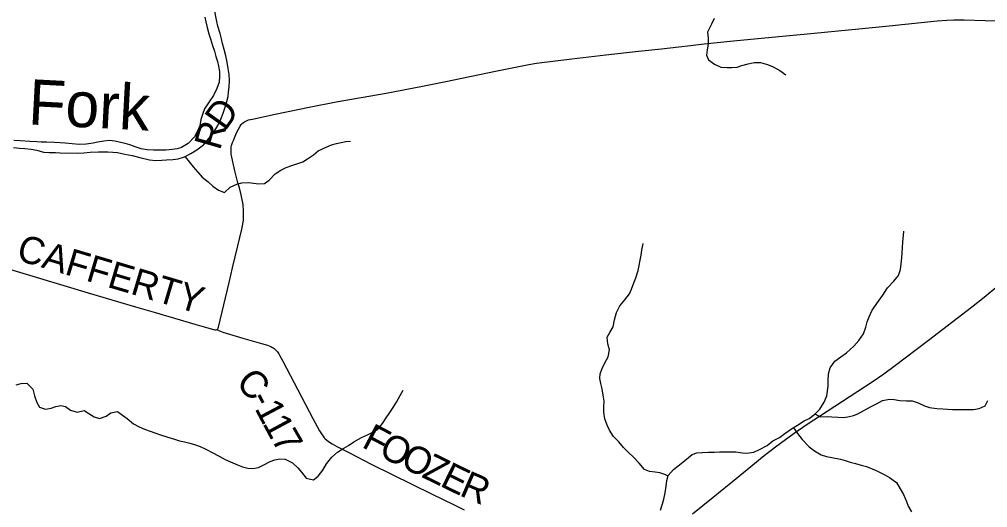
# Model space of a CAD drawing. Extents: x 1451455 to 1749751, y 218250 to 574981.
# Drawn here: x 1547561 to 1558249, y 419441 to 424832 of the extents above; entities that cross this region are included whole.
import ezdxf

# ---------------------------------------------------------------- set-up
doc = ezdxf.new("R2010")
doc.units = 0
for name, color, linetype in [('GM_X_County_Road', 7, 'Continuous'), ('GM_X_County_Road_Text', 7, 'Continuous'), ('GM_X_Major_River', 7, 'Continuous'), ('GM_X_Major_River_Text', 7, 'Continuous'), ('GM_X_Minor_River', 7, 'Continuous')]:
    doc.layers.add(name, color=color, linetype=linetype)

msp = doc.modelspace()

# ---------------------------------------------------------------- linework, layer by layer
at = {"layer": 'GM_X_County_Road'}
for points in [[(1549742, 421408), (1549743, 421408), (1549751, 421416), (1549755, 421424), (1549758, 421433), (1549876, 421927), (1549915, 422090), (1549974, 422332), (1550017, 422514), (1550028, 422572), (1550034, 422617), (1550036, 422642), (1550036, 422669), (1550036, 422698), (1550035, 422721), (1550030, 422780), (1550026, 422807), (1550021, 422838), (1550008, 422895), (1549989, 422971), (1549974, 423028), (1549941, 423158), (1549900, 423345), (1549897, 423369), (1549897, 423392), (1549898, 423407), (1549900, 423423), (1549904, 423441), (1549915, 423473), (1549923, 423495), (1549934, 423525), (1549958, 423579), (1549980, 423620), (1549999, 423651), (1550011, 423670), (1550022, 423681), (1550034, 423692), (1550047, 423702), (1550067, 423713), (1550091, 423721), (1550136, 423731), (1550383, 423784), (1550759, 423862), (1551058, 423921), (1551610, 424019), (1552010, 424094), (1552268, 424145), (1552817, 424259), (1553183, 424334), (1553268, 424348), (1553659, 424396), (1554036, 424441), (1554395, 424481), (1554649, 424508), (1554839, 424528), (1554969, 424543), (1555122, 424560), (1555445, 424594), (1556023, 424651), (1556219, 424670), (1556826, 424729), (1557162, 424762), (1557694, 424816), (1557799, 424824), (1557878, 424826), (1557990, 424825), (1558223, 424820), (1558515, 424812)], [(1547325, 422110), (1548322, 421813), (1548844, 421659), (1549048, 421599), (1549499, 421468), (1549600, 421439), (1549719, 421403), (1549727, 421403), (1549735, 421404), (1549742, 421408)], [(1554992, 419371), (1555220, 419555), (1555474, 419762), (1555636, 419896), (1555783, 420016), (1555907, 420113), (1556017, 420195), (1556114, 420263), (1556257, 420361), (1556477, 420505), (1556818, 420726), (1556974, 420830), (1557104, 420919), (1557218, 421002), (1557597, 421289), (1558073, 421656), (1558212, 421765), (1558363, 421891)], [(1549742, 421408), (1549769, 421393), (1549788, 421386), (1549805, 421380), (1550027, 421313), (1550232, 421255), (1550301, 421234), (1550320, 421228), (1550336, 421221), (1550348, 421214), (1550362, 421206), (1550373, 421197), (1550388, 421185), (1550402, 421170), (1550410, 421160), (1550424, 421140), (1550434, 421124), (1550468, 421060), (1550802, 420427), (1550874, 420291), (1550903, 420244), (1550913, 420229), (1550925, 420213), (1550938, 420200), (1550952, 420188), (1550974, 420170), (1551013, 420146), (1551064, 420117), (1551204, 420045), (1551446, 419920), (1551899, 419696), (1552112, 419593), (1552362, 419471), (1552471, 419418)]]:
    msp.add_lwpolyline(points, dxfattribs=at)
at = {"layer": 'GM_X_Major_River'}
for points in [[(1547497, 423416), (1547563, 423411), (1547621, 423406), (1547691, 423398), (1547753, 423389), (1547827, 423366), (1547889, 423363), (1547959, 423363), (1548012, 423358), (1548204, 423355), (1548274, 423358), (1548343, 423364), (1548433, 423369), (1548483, 423370), (1548536, 423371), (1548594, 423366), (1548644, 423363), (1548724, 423345), (1548806, 423328), (1548892, 423308), (1548996, 423282), (1549066, 423275), (1549134, 423278), (1549184, 423281), (1549253, 423286), (1549315, 423293), (1549384, 423315), (1549455, 423350), (1549520, 423393), (1549593, 423448), (1549654, 423515), (1549700, 423574), (1549751, 423659), (1549783, 423729), (1549810, 423796), (1549832, 423864), (1549851, 423926), (1549864, 423979), (1549871, 424031), (1549876, 424085), (1549879, 424157), (1549877, 424222), (1549866, 424288), (1549855, 424360), (1549840, 424428), (1549822, 424501), (1549803, 424565), (1549792, 424618), (1549777, 424676), (1549752, 424757), (1549741, 424807), (1549712, 424960)], [(1549607, 424855), (1549619, 424803), (1549635, 424741), (1549654, 424674), (1549669, 424616), (1549692, 424545), (1549715, 424481), (1549730, 424421), (1549749, 424366), (1549760, 424314), (1549769, 424256), (1549770, 424201), (1549765, 424137), (1549741, 424068), (1549704, 423992), (1549656, 423921), (1549606, 423846), (1549585, 423792), (1549564, 423727), (1549553, 423657), (1549525, 423589), (1549494, 423534), (1549425, 423461), (1549351, 423418), (1549301, 423401), (1549251, 423396), (1549178, 423387), (1549118, 423388), (1549042, 423388), (1548970, 423393), (1548906, 423404), (1548838, 423423), (1548780, 423445), (1548728, 423461), (1548676, 423474), (1548614, 423488), (1548556, 423493), (1548492, 423488), (1548427, 423477), (1548377, 423466), (1548298, 423453), (1548222, 423451), (1548066, 423466), (1548010, 423469)], [(1548010, 423469), (1547947, 423472), (1547859, 423477), (1547803, 423476), (1547753, 423481), (1547677, 423485), (1547568, 423491), (1547500, 423494)]]:
    msp.add_lwpolyline(points, dxfattribs=at)
at = {"layer": 'GM_X_Minor_River'}
for points in [[(1555231, 424843), (1555202, 424779), (1555156, 424692), (1555163, 424626), (1555166, 424558), (1555152, 424494), (1555145, 424438), (1555169, 424386), (1555234, 424336), (1555306, 424305), (1555374, 424300), (1555424, 424301), (1555484, 424306), (1555537, 424321), (1555607, 424342), (1555672, 424357), (1555742, 424356), (1555820, 424332), (1555883, 424307), (1555957, 424266), (1556022, 424221)], [(1549388, 423317), (1549425, 423272), (1549478, 423205), (1549531, 423146), (1549580, 423089), (1549645, 423037), (1549697, 422991), (1549760, 422945), (1549826, 422922), (1549889, 422979), (1549962, 423014), (1550018, 423027), (1550095, 423030), (1550145, 423025), (1550203, 423018), (1550265, 423019), (1550318, 423058), (1550385, 423125), (1550446, 423166), (1550505, 423197), (1550567, 423218), (1550634, 423241), (1550689, 423260), (1550743, 423293), (1550806, 423338), (1550861, 423381), (1550946, 423422), (1551007, 423445), (1551061, 423462), (1551112, 423473), (1551166, 423482), (1551216, 423489)], [(1556919, 421493), (1556940, 421549), (1556976, 421620), (1557044, 421719), (1557091, 421788), (1557145, 421867), (1557214, 421940), (1557266, 422005), (1557287, 422071), (1557296, 422133), (1557301, 422199), (1557306, 422253), (1557311, 422311), (1557315, 422377), (1557320, 422445), (1557323, 422495)], [(1554722, 419788), (1554686, 419806), (1554630, 419825), (1554580, 419832), (1554516, 419839), (1554462, 419864), (1554403, 419934), (1554337, 420001), (1554285, 420050), (1554228, 420107), (1554177, 420168), (1554118, 420227), (1554075, 420298), (1554048, 420352), (1554025, 420423), (1554013, 420495), (1554012, 420549), (1554015, 420615), (1554006, 420684), (1553993, 420754), (1553978, 420812), (1553969, 420868), (1553974, 420920), (1553995, 420976), (1554020, 421034), (1554062, 421107), (1554077, 421185), (1554055, 421251), (1554050, 421322), (1554079, 421375), (1554116, 421437), (1554130, 421514), (1554151, 421594), (1554189, 421668), (1554244, 421735), (1554295, 421800), (1554318, 421852), (1554344, 421923), (1554365, 421979), (1554390, 422058), (1554403, 422114), (1554414, 422172), (1554424, 422230), (1554433, 422284), (1554446, 422356)], [(1554637, 419413), (1554662, 419484), (1554675, 419536), (1554690, 419604), (1554702, 419678), (1554709, 419742), (1554724, 419796), (1554783, 419861), (1554848, 419912), (1554907, 419961), (1554987, 420029), (1555041, 420046), (1555100, 420051), (1555168, 420054), (1555234, 420053), (1555288, 420056), (1555349, 420057), (1555403, 420058), (1555469, 420057), (1555543, 420045), (1555593, 420041), (1555667, 420053), (1555732, 420082), (1555815, 420129), (1555880, 420178), (1555951, 420214), (1556012, 420261), (1556083, 420310), (1556152, 420353), (1556225, 420398), (1556280, 420427), (1556341, 420474), (1556396, 420527), (1556446, 420606), (1556473, 420676), (1556489, 420782), (1556488, 420842), (1556494, 420920), (1556511, 420983), (1556564, 421057), (1556629, 421106), (1556690, 421150), (1556774, 421225), (1556829, 421288), (1556879, 421361), (1556904, 421435), (1556919, 421493)], [(1547525, 420796), (1547580, 420813), (1547644, 420814), (1547709, 420749), (1547728, 420677), (1547755, 420602), (1547784, 420552), (1547848, 420529), (1547912, 420541), (1547963, 420557), (1548019, 420570), (1548071, 420559), (1548124, 420516), (1548200, 420497), (1548277, 420513), (1548328, 420480), (1548386, 420443), (1548444, 420426), (1548520, 420451), (1548571, 420488), (1548644, 420501), (1548699, 420462), (1548751, 420425), (1548822, 420366), (1548884, 420333), (1548943, 420308), (1549005, 420285), (1549057, 420266), (1549117, 420245), (1549201, 420221), (1549274, 420196), (1549330, 420179), (1549382, 420166), (1549442, 420153), (1549504, 420136), (1549558, 420115), (1549618, 420086), (1549689, 420051), (1549765, 420011), (1549832, 419974), (1549892, 419947), (1549970, 419912), (1550024, 419893), (1550083, 419878), (1550138, 419873), (1550200, 419884), (1550253, 419909)], [(1550253, 419909), (1550329, 419950), (1550382, 419969), (1550436, 419980), (1550496, 419977), (1550576, 419935), (1550635, 419882), (1550675, 419832), (1550726, 419765), (1550808, 419749), (1550860, 419788), (1550910, 419854), (1550951, 419925), (1551009, 419998), (1551074, 420053), (1551143, 420098), (1551195, 420127), (1551254, 420168), (1551337, 420217), (1551404, 420246), (1551455, 420269), (1551518, 420308), (1551569, 420369), (1551608, 420431), (1551643, 420482), (1551680, 420537), (1551725, 420607), (1551769, 420686), (1551798, 420738)], [(1556343, 420476), (1556399, 420443), (1556479, 420449), (1556531, 420444), (1556601, 420439), (1556655, 420438), (1556706, 420443), (1556768, 420458), (1556818, 420477), (1556891, 420516), (1556956, 420553), (1557029, 420592), (1557090, 420623), (1557166, 420637), (1557217, 420636), (1557282, 420623), (1557355, 420622), (1557417, 420619), (1557483, 420598), (1557554, 420566), (1557606, 420547), (1557688, 420536), (1557756, 420533), (1557808, 420528), (1557860, 420525), (1557935, 420524), (1557991, 420525), (1558043, 420524), (1558093, 420525), (1558155, 420534), (1558224, 420566), (1558253, 420624)], [(1556105, 420324), (1556149, 420259), (1556201, 420194), (1556278, 420114), (1556340, 420067), (1556413, 420024), (1556471, 420005), (1556531, 419996), (1556625, 419976), (1556677, 419961), (1556732, 419942), (1556790, 419927), (1556854, 419910), (1556914, 419895), (1557018, 419853), (1557113, 419803), (1557167, 419774), (1557242, 419717), (1557285, 419650), (1557322, 419585), (1557352, 419509), (1557373, 419456), (1557408, 419394)]]:
    msp.add_lwpolyline(points, dxfattribs=at)

# ---------------------------------------------------------------- texts
at = {"layer": 'GM_X_County_Road_Text'}
for s, rotation, p in [('D', 54.6588, (1549832, 423590)), ('R', 73.823, (1549774, 423377)), ('CAFFERTY', 343.4673, (1547515, 422179)), ('C', 313.4199, (1549938, 420809)), ('1', 297.8638, (1550153, 420538)), ('-', 297.8429, (1550095, 420647)), ('1', 298.2793, (1550240, 420373)), ('7', 300.0663, (1550333, 420201)), ('F', 332.2587, (1551329, 420115)), ('O', 333.6204, (1551515, 420017)), ('O', 333.9306, (1551754, 419899)), ('Z', 333.9316, (1551991, 419783)), ('E', 333.9721, (1552192, 419685)), ('R', 336.6073, (1552408, 419580))]:
    msp.add_text(s, height=300, rotation=rotation, dxfattribs=at).set_placement(p)
at = {"layer": 'GM_X_Major_River_Text'}
msp.add_text('Fork', height=500, rotation=356.999, dxfattribs=at).set_placement((1547652, 423673))

doc.saveas('drawing.dxf')
